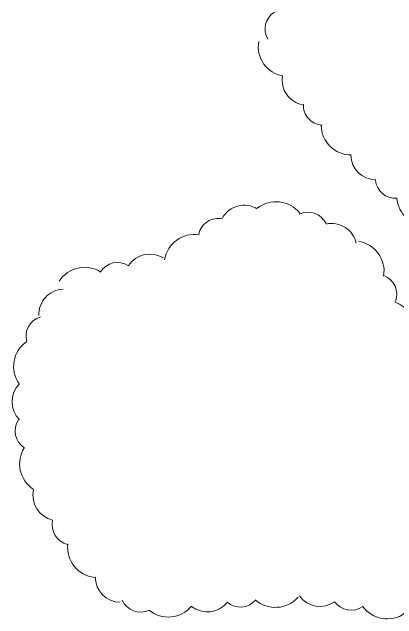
# Model space of a CAD drawing. Extents: x 2361284 to 2366480, y 6976556 to 6985346.
# Drawn here: x 2364107.3 to 2364217.7, y 6977052.2 to 6977226.1 of the extents above; entities that cross this region are included whole.
import ezdxf

# ---------------------------------------------------------------- set-up
doc = ezdxf.new("R2010")
doc.units = 0
doc.header["$LTSCALE"] = 1.9
doc.layers.add('16', color=7, linetype='Continuous', lineweight=13)

msp = doc.modelspace()

# ---------------------------------------------------------------- linework, layer by layer
at = {"layer": '16'}
for centre, radius, start, end in [((2364185.489, 6977221.28), 5.663, 121.25936, 211.25936), ((2364186.396, 6977216.209), 8.499, 170.12882, 260.12882), ((2364191.848, 6977206.561), 7.086, 170.12882, 260.12882), ((2364196.487, 6977199.396), 5.663, 176.88481, 266.88481), ((2364204.465, 6977193.695), 8.499, 180.36411, 270.36411), ((2364211.545, 6977185.169), 7.086, 180.36411, 270.36411), ((2364217.187, 6977178.411), 5.663, 184.27313, 274.27313), ((2364226.088, 6977173.512), 8.499, 184.27313, 274.27313), ((2364183, 6977163.115), 8.681, 38.58005, 128.58005), ((2364173.847, 6977163.527), 7.237, 59.48881, 149.48881), ((2364192.168, 6977163.005), 5.784, 26.01467, 116.01467), ((2364166.466, 6977161.234), 5.784, 78.11429, 168.11429), ((2364198.932, 6977158.316), 7.237, 12.47468, 102.47468), ((2364159.598, 6977153.738), 8.681, 80.85846, 170.85846), ((2364205.291, 6977151.859), 8.681, 350.83342, 80.83342), ((2364146.773, 6977149.556), 7.237, 57.39508, 147.39508), ((2364137.536, 6977148.574), 5.784, 57.39508, 147.39508), ((2364128.077, 6977144.304), 8.681, 57.39508, 147.39508), ((2364211.873, 6977145.168), 5.784, 339.54616, 69.54616), ((2364122.191, 6977139.476), 7.237, 92.40699, 182.40699), ((2364214.904, 6977136.121), 7.237, 342.4469, 72.4469), ((2364117.06, 6977133.226), 5.784, 106.14328, 196.14328), ((2364116.391, 6977124.537), 8.681, 124.91936, 214.91936), ((2364114.526, 6977114.444), 7.237, 135.07833, 225.07833), ((2364113.925, 6977106.105), 5.784, 147.01603, 237.01603), ((2364118.132, 6977096.618), 8.681, 147.01603, 237.01603), ((2364120.506, 6977087.57), 7.237, 166.95509, 256.95509), ((2364124.524, 6977079.194), 5.784, 166.95509, 256.95509), ((2364131.885, 6977072.727), 8.681, 173.69442, 263.69442), ((2364138.36, 6977064.227), 7.237, 179.70997, 269.70997), ((2364182.804, 6977064.19), 8.681, 228.45268, 318.45268), ((2364195.563, 6977063.013), 7.237, 215.63025, 305.63025), ((2364144.173, 6977059.944), 5.784, 204.01129, 294.01129), ((2364163.29, 6977061.451), 7.237, 231.44093, 321.44093), ((2364172.759, 6977061.369), 5.784, 229.05982, 319.05982), ((2364204.512, 6977060.492), 5.784, 215.54586, 305.54586), ((2364152.052, 6977061.407), 8.681, 230.61227, 320.61227), ((2364214.912, 6977060.898), 8.681, 215.19757, 305.19757)]:
    msp.add_arc(centre, radius, start, end, dxfattribs=at)

doc.saveas('drawing.dxf')
